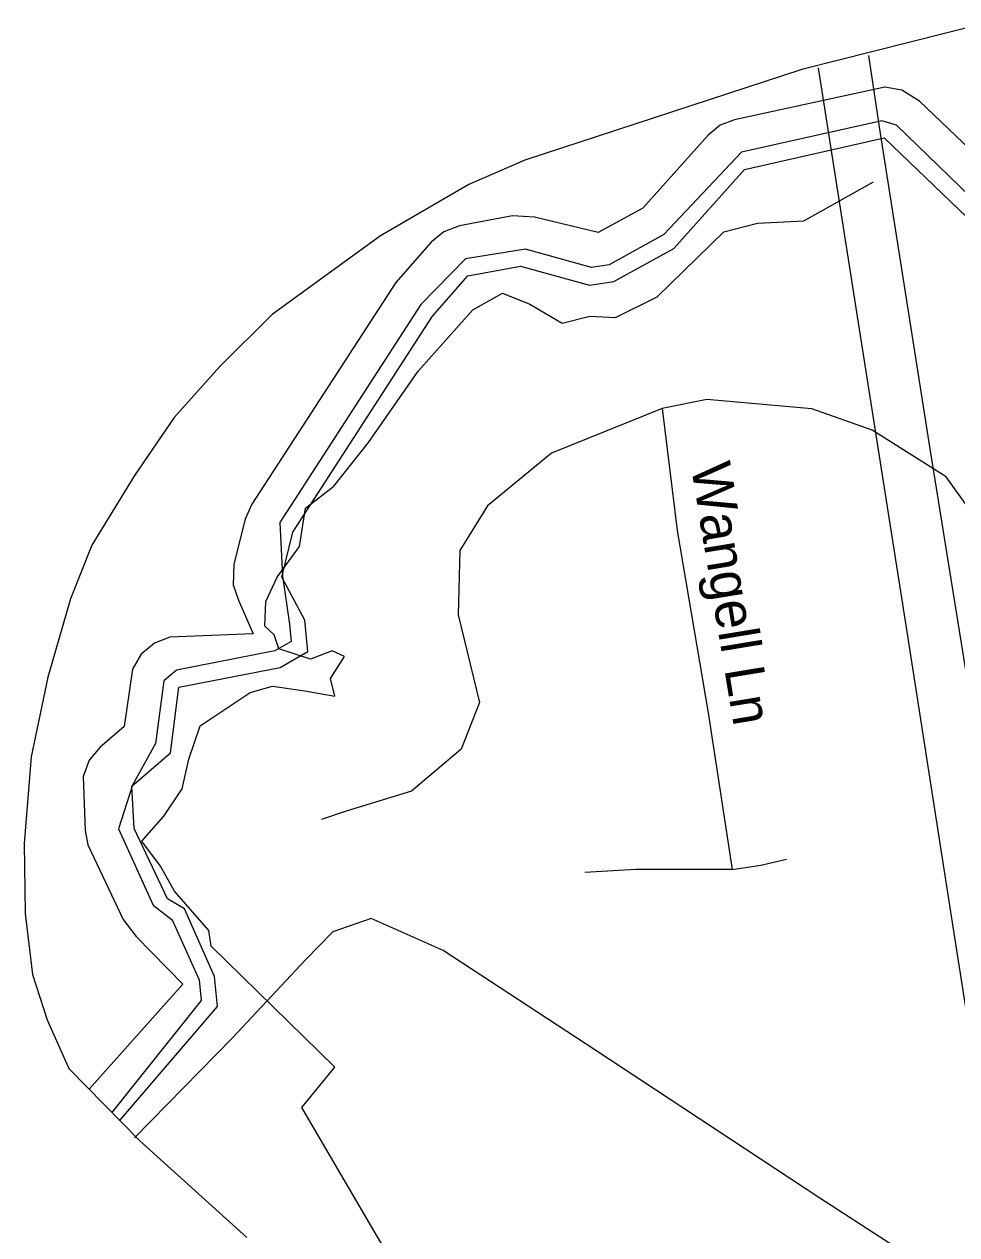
# Model space of a CAD drawing. Extents: x 1383679 to 1536984, y 460658 to 651027.
# Drawn here: x 1407943 to 1410181, y 582955 to 585860 of the extents above; entities that cross this region are included whole.
import ezdxf

# ---------------------------------------------------------------- set-up
doc = ezdxf.new("R2010")
doc.units = 0
for name, color, linetype in [('Exist Boundary Political City Limit New', 7, 'Continuous'), ('Exist Boundary Political CountyLine', 7, 'Continuous'), ('Exist Hydrographic Buffer Line', 7, 'Continuous'), ('Exist Hydrographic Lake Shore', 7, 'Continuous'), ('Exist Road Non-System Type 51', 7, 'Continuous'), ('Exist Road Non-System Type 51 Label', 7, 'Continuous'), ('Exist Utilities Electrical Transmission Line', 7, 'Continuous'), ('Map Preparation Boundary City Limit Buffer Line', 7, 'Continuous')]:
    doc.layers.add(name, color=color, linetype=linetype)

msp = doc.modelspace()

# ---------------------------------------------------------------- linework, layer by layer
at = {"layer": 'Exist Boundary Political City Limit New'}
msp.add_lwpolyline([(1408815.4, 582907.4), (1408609.2, 583260), (1408688.1, 583356.8), (1408391.5, 583647.4), (1408386, 583685), (1408303.2, 583779.4), (1408269.6, 583839.5), (1408224.5, 583899.2), (1408278.1, 583959.4), (1408321.6, 584024.8), (1408337.9, 584096.5), (1408364.9, 584176.2), (1408408.2, 584205.2), (1408484.9, 584256.2), (1408538.2, 584271.2), (1408615.9, 584260.5), (1408688.5, 584247), (1408677.8, 584289.8), (1408711.2, 584342.5), (1408681.9, 584355.9), (1408629.6, 584335.9), (1408553.9, 584360.7), (1408542.2, 584394.2), (1408520.4, 584415.2), (1408522.8, 584474.8), (1408549.8, 584532.6), (1408603.2, 584606.5), (1408617.5, 584698.7), (1408685.5, 584751), (1408768.9, 584856.2), (1408888.2, 585027.2), (1409019.5, 585174.9), (1409090.8, 585214.8), (1409155.9, 585187.9), (1409234.2, 585142.4), (1409300.4, 585159.2), (1409361.5, 585156.4), (1409462, 585206.2), (1409621.6, 585362.2), (1409703, 585382.4), (1409814.1, 585388.5), (1409981.4, 585481.7)], dxfattribs=at)
at = {"layer": 'Exist Boundary Political CountyLine'}
msp.add_lwpolyline([(1410240.6, 585860.1), (1409809.2, 585751.4), (1409144.5, 585533.6), (1409009.7, 585475.3), (1408798.1, 585351.9), (1408537.8, 585163.1), (1408412.4, 585038.5), (1408302.9, 584915.9), (1408207.3, 584776.9), (1408105.1, 584610.1), (1408053.6, 584480.7), (1407999.2, 584293.3), (1407959, 584101.6), (1407942.6, 583893.6), (1407944.6, 583725.5), (1407962.6, 583579.3), (1407997.5, 583470.7), (1408050, 583354), (1408219.9, 583179.7), (1408477.2, 582948.4)], dxfattribs=at)
at = {"layer": 'Exist Hydrographic Buffer Line'}
msp.add_line((1408555.8, 584664.5), (1408562.4, 584535.1), dxfattribs=at)
for points in [[(1410335.4, 585442.4), (1410091.3, 585675.8), (1410049.4, 585701.9), (1410008.4, 585709.1), (1409647.1, 585630.9), (1409613.4, 585617.7), (1409583.9, 585593.7), (1409427.6, 585418.8), (1409320.4, 585359.9), (1409167.5, 585397.4), (1409114.6, 585399.9), (1408987.2, 585375.9), (1408949.5, 585361.9), (1408919.3, 585337.2), (1408834.3, 585240.4), (1408488.6, 584708), (1408473, 584671.9), (1408446.1, 584564.2), (1408444.2, 584514.2), (1408457, 584477.7), (1408492.2, 584396.6), (1408292.4, 584388.6), (1408255.5, 584374.8), (1408223.5, 584348), (1408202.7, 584311.9), (1408182.3, 584174.5), (1408124.1, 584124.4), (1408098.5, 584093.5), (1408084.2, 584054.3), (1408088.7, 583924.6), (1408095.6, 583890.5), (1408179.9, 583711.3), (1408211.3, 583670.7), (1408323, 583555.9), (1408098.1, 583303.8)], [(1410425.7, 585523.8), (1410414.5, 585390.5), (1410447.2, 585309.9), (1410459.5, 585156), (1410424.1, 585099.6), (1410415.2, 585179.2), (1410364, 585300.1), (1410036, 585618), (1410001.4, 585628.4), (1409664.6, 585552.8), (1409478.2, 585355.3), (1409346.3, 585282.9), (1409303.9, 585276.5), (1409146.1, 585320.3), (1409002.1, 585297.3), (1408894.4, 585187.6), (1408555.8, 584664.5)], [(1408562.4, 584535.1), (1408579.3, 584420.2), (1408583.1, 584378.5), (1408544.4, 584356.5), (1408307.8, 584310.1), (1408277.8, 584284.5), (1408257.7, 584133.9), (1408202.5, 584033.5), (1408168.5, 583929.3), (1408252.2, 583745.5), (1408298.1, 583710.7), (1408362.3, 583566.2), (1408367, 583517.3), (1408152.2, 583247.4)]]:
    msp.add_lwpolyline(points, dxfattribs=at)
at = {"layer": 'Exist Hydrographic Lake Shore'}
for points in [[(1408399.6, 583574.6), (1408327.5, 583736.8), (1408286.5, 583760.6), (1408206.5, 583929.6), (1408200.6, 584031.5), (1408293.6, 584111.7), (1408313.6, 584268.9), (1408556.6, 584316.5), (1408623.5, 584354.5), (1408616.5, 584430.1), (1408560.6, 584533.1), (1408587.5, 584640.8), (1408922.6, 585159.3), (1409007.6, 585256.1), (1409133.6, 585279.8), (1409299.6, 585233.8), (1409357.5, 585242.4), (1409501.5, 585321.6), (1409671.5, 585511.8), (1410006.5, 585587.1), (1410325.5, 585282)], [(1408171.5, 583228.1), (1408406.6, 583502.2), (1408399.6, 583574.6)]]:
    msp.add_lwpolyline(points, dxfattribs=at)
at = {"layer": 'Exist Road Non-System Type 51'}
for points in [[(1410322.6, 584540.5), (1410155.7, 584773.4), (1409977.7, 584885.7), (1409833.5, 584936.9), (1409580.9, 584959.7), (1409474.1, 584937.8)], [(1409474.1, 584937.8), (1409208.1, 584830.3), (1409055, 584703.8), (1408988.5, 584597.2), (1408984.6, 584442.3), (1409035.1, 584232.5), (1408991.8, 584120.4), (1408872.5, 584019.1), (1408715.7, 583971.2), (1408655.8, 583951.3)], [(1409474.1, 584937.8), (1409509.7, 584644.6), (1409584.4, 584207.2), (1409642.2, 583831.1)], [(1409642.2, 583831.1), (1409710.8, 583841.9), (1409772.2, 583856.4)], [(1409642.2, 583831.1), (1409410.9, 583831.1), (1409288.1, 583823.8)]]:
    msp.add_lwpolyline(points, dxfattribs=at)
at = {"layer": 'Exist Utilities Electrical Transmission Line'}
for points in [[(1410465.7, 582631.7), (1410373.8, 583233.8), (1410243.7, 584056.6), (1410117.1, 584841.3), (1409997.8, 585598.1), (1409969.9, 585785.2)], [(1409848.3, 585755.7), (1409933.3, 585214.8), (1410059.8, 584412.1), (1410171.6, 583693.7), (1410270.9, 583061.4), (1410331.3, 582732.2)], [(1410331.3, 582732.2), (1409852.5, 583042.8), (1409312.4, 583398.4), (1408948.5, 583636.9), (1408775.7, 583714), (1408683, 583681.6), (1408617.9, 583614.7), (1408442.8, 583427.5), (1408206.9, 583187.2)]]:
    msp.add_lwpolyline(points, dxfattribs=at)
at = {"layer": 'Map Preparation Boundary City Limit Buffer Line'}
msp.add_lwpolyline([(1408815.4, 582907.4), (1408609.2, 583260), (1408688.1, 583356.8), (1408391.5, 583647.4), (1408386, 583685), (1408303.2, 583779.4), (1408269.6, 583839.5), (1408224.5, 583899.2), (1408278.1, 583959.4), (1408321.6, 584024.8), (1408337.9, 584096.5), (1408364.9, 584176.2), (1408408.2, 584205.2), (1408484.9, 584256.2), (1408538.2, 584271.2), (1408615.9, 584260.5), (1408688.5, 584247), (1408677.8, 584289.8), (1408711.2, 584342.5), (1408681.9, 584355.9), (1408629.6, 584335.9), (1408553.9, 584360.7), (1408542.2, 584394.2), (1408520.4, 584415.2), (1408522.8, 584474.8), (1408549.8, 584532.6), (1408603.2, 584606.5), (1408617.5, 584698.7), (1408685.5, 584751), (1408768.9, 584856.2), (1408888.2, 585027.2), (1409019.5, 585174.9), (1409090.8, 585214.8), (1409155.9, 585187.9), (1409234.2, 585142.4), (1409300.4, 585159.2), (1409361.5, 585156.4), (1409462, 585206.2), (1409621.6, 585362.2), (1409703, 585382.4), (1409814.1, 585388.5), (1409981.4, 585481.7)], dxfattribs=at)

# ---------------------------------------------------------------- texts
at = {"layer": 'Exist Road Non-System Type 51 Label'}
msp.add_text('Wangell Ln', height=95, rotation=279.3581, dxfattribs=at).set_placement((1409542.7, 584799.8))

doc.saveas('drawing.dxf')
